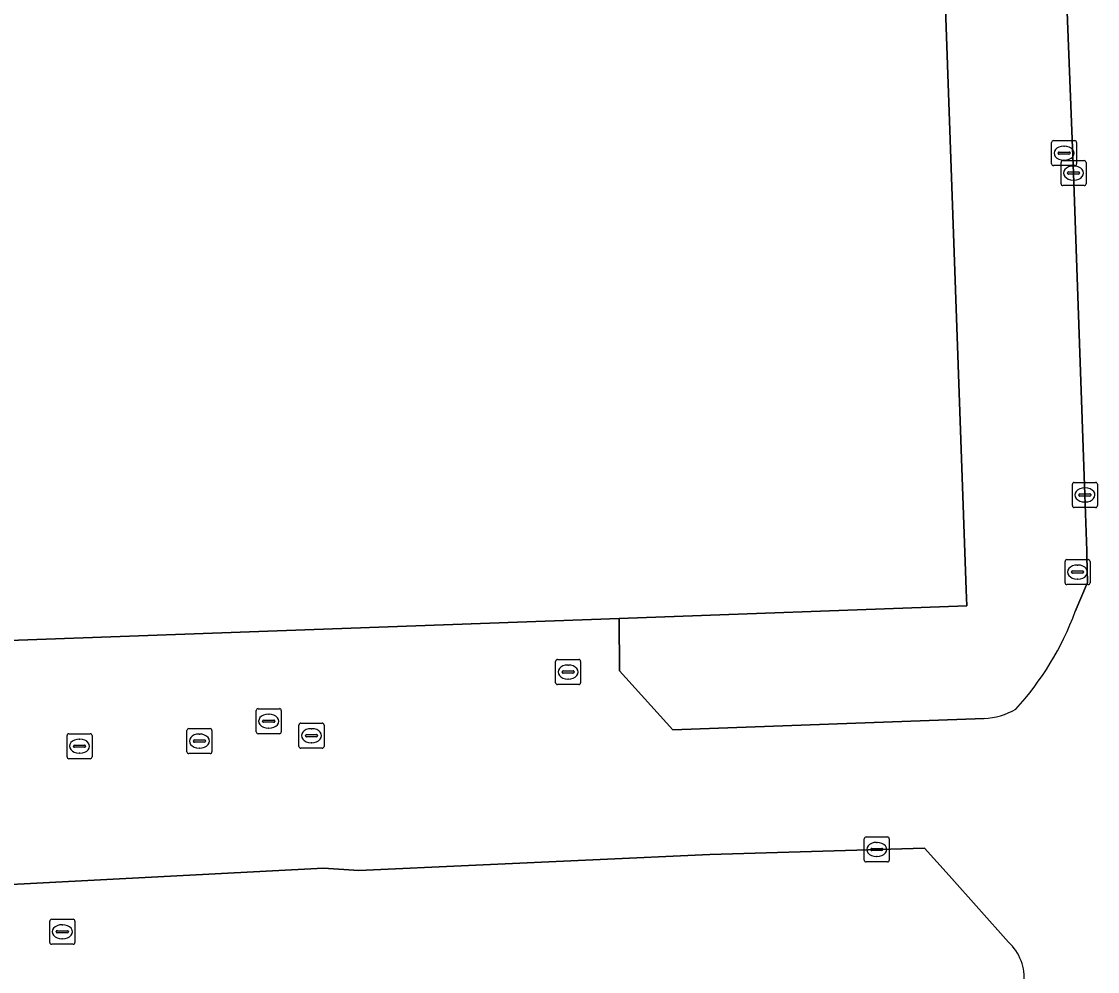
# Model space of a CAD drawing. Extents: x 160554 to 161248, y 385329 to 386506.
# Drawn here: x 160929.11 to 160972.07, y 386371.14 to 386409.08 of the extents above; entities that cross this region are included whole.
import ezdxf

# ---------------------------------------------------------------- set-up
doc = ezdxf.new("R2010")
doc.units = 0
for name, color, linetype in [('IMGEO_Erf', 7, 'Continuous'), ('IMGEO_Kolk', 7, 'Continuous'), ('IMGEO_Pand', 7, 'Continuous'), ('IMGEO_Rijbaan_lokaal_open', 7, 'Continuous'), ('IMGEO_Rioolput', 7, 'Continuous'), ('IMGEO_Voetpad_open', 7, 'Continuous')]:
    doc.layers.add(name, color=color, linetype=linetype)

msp = doc.modelspace()

# ---------------------------------------------------------------- linework, layer by layer
at = {"layer": 'IMGEO_Erf'}
msp.add_lwpolyline([(160968.514, 386372.312), (160966.151, 386374.964), (160965.169, 386376.067), (160956.593, 386375.803), (160942.576, 386375.174), (160941.165, 386375.266), (160925.643, 386374.446), (160922.852, 386374.298)], dxfattribs=at)
for centre, radius, start, end in [((160967.154, 386370.842), 2.002, 21.184, 47.218), ((160967.183, 386370.866), 1.967, 354.5756, 20.8508)]:
    msp.add_arc(centre, radius, start, end, dxfattribs=at)
at = {"layer": 'IMGEO_Kolk'}
for p, q in [((160970.236, 386403.397), (160970.236, 386404.249)), ((160970.311, 386404.323), (160971.163, 386404.323)), ((160970.724, 386404.103), (160970.749, 386404.103)), ((160971.237, 386404.249), (160971.237, 386403.397)), ((160970.495, 386403.817), (160970.495, 386403.829)), ((160970.933, 386403.78), (160970.535, 386403.78)), ((160970.538, 386403.866), (160970.936, 386403.866)), ((160970.979, 386403.829), (160970.979, 386403.817)), ((160971.163, 386403.323), (160970.311, 386403.323)), ((160970.614, 386402.601), (160970.614, 386403.453)), ((160970.689, 386403.527), (160971.541, 386403.527)), ((160970.747, 386403.543), (160970.722, 386403.543)), ((160971.102, 386403.307), (160971.127, 386403.307)), ((160971.615, 386403.453), (160971.615, 386402.601)), ((160970.873, 386403.021), (160970.873, 386403.033)), ((160971.311, 386402.984), (160970.913, 386402.984)), ((160970.916, 386403.07), (160971.314, 386403.07)), ((160971.357, 386403.033), (160971.357, 386403.021)), ((160971.541, 386402.527), (160970.689, 386402.527)), ((160971.125, 386402.747), (160971.1, 386402.747)), ((160971.069, 386389.743), (160971.069, 386390.595)), ((160971.144, 386390.669), (160971.996, 386390.669)), ((160971.557, 386390.449), (160971.582, 386390.449)), ((160972.07, 386390.595), (160972.07, 386389.743)), ((160971.328, 386390.163), (160971.328, 386390.175)), ((160971.766, 386390.126), (160971.368, 386390.126)), ((160971.371, 386390.212), (160971.769, 386390.212)), ((160971.812, 386390.175), (160971.812, 386390.163)), ((160971.996, 386389.669), (160971.144, 386389.669)), ((160971.58, 386389.889), (160971.555, 386389.889)), ((160970.774, 386386.664), (160970.774, 386387.516)), ((160970.849, 386387.59), (160971.701, 386387.59)), ((160971.262, 386387.37), (160971.287, 386387.37)), ((160971.775, 386387.516), (160971.775, 386386.664)), ((160971.033, 386387.084), (160971.033, 386387.096)), ((160971.471, 386387.047), (160971.073, 386387.047)), ((160971.076, 386387.133), (160971.474, 386387.133)), ((160971.517, 386387.096), (160971.517, 386387.084)), ((160971.701, 386386.59), (160970.849, 386386.59)), ((160971.285, 386386.81), (160971.26, 386386.81)), ((160950.434, 386382.671), (160950.434, 386383.523)), ((160950.509, 386383.597), (160951.361, 386383.597)), ((160951.435, 386383.523), (160951.435, 386382.671)), ((160950.693, 386383.091), (160950.693, 386383.103)), ((160951.131, 386383.054), (160950.733, 386383.054)), ((160950.736, 386383.14), (160951.134, 386383.14)), ((160950.922, 386383.377), (160950.947, 386383.377)), ((160951.177, 386383.103), (160951.177, 386383.091)), ((160950.945, 386382.817), (160950.92, 386382.817)), ((160951.361, 386382.597), (160950.509, 386382.597)), ((160940.189, 386380.128), (160940.189, 386380.98)), ((160940.264, 386381.054), (160941.116, 386381.054)), ((160941.19, 386380.98), (160941.19, 386380.128)), ((160930.929, 386379.708), (160930.929, 386380.56)), ((160931.004, 386380.634), (160931.856, 386380.634)), ((160931.93, 386380.56), (160931.93, 386379.708)), ((160935.714, 386379.913), (160935.714, 386380.765)), ((160935.789, 386380.839), (160936.641, 386380.839)), ((160936.202, 386380.619), (160936.227, 386380.619)), ((160936.715, 386380.765), (160936.715, 386379.913)), ((160940.448, 386380.548), (160940.448, 386380.56)), ((160940.886, 386380.511), (160940.488, 386380.511)), ((160940.491, 386380.597), (160940.889, 386380.597)), ((160940.677, 386380.834), (160940.702, 386380.834)), ((160940.932, 386380.56), (160940.932, 386380.548)), ((160931.188, 386380.128), (160931.188, 386380.14)), ((160931.626, 386380.091), (160931.228, 386380.091)), ((160931.231, 386380.177), (160931.629, 386380.177)), ((160931.417, 386380.414), (160931.442, 386380.414)), ((160931.672, 386380.14), (160931.672, 386380.128)), ((160935.973, 386380.333), (160935.973, 386380.345)), ((160936.411, 386380.296), (160936.013, 386380.296)), ((160936.016, 386380.382), (160936.414, 386380.382)), ((160936.225, 386380.059), (160936.2, 386380.059)), ((160936.457, 386380.345), (160936.457, 386380.333)), ((160941.116, 386380.054), (160940.264, 386380.054)), ((160940.7, 386380.274), (160940.675, 386380.274)), ((160931.856, 386379.634), (160931.004, 386379.634)), ((160931.44, 386379.854), (160931.415, 386379.854)), ((160936.641, 386379.839), (160935.789, 386379.839)), ((160962.757, 386375.585), (160962.757, 386376.437)), ((160962.832, 386376.511), (160963.684, 386376.511)), ((160963.245, 386376.291), (160963.27, 386376.291)), ((160963.758, 386376.437), (160963.758, 386375.585)), ((160963.016, 386376.005), (160963.016, 386376.017)), ((160963.454, 386375.968), (160963.056, 386375.968)), ((160963.059, 386376.054), (160963.457, 386376.054)), ((160963.5, 386376.017), (160963.5, 386376.005)), ((160963.684, 386375.511), (160962.832, 386375.511)), ((160963.268, 386375.731), (160963.243, 386375.731)), ((160930.318, 386373.222), (160931.17, 386373.222)), ((160930.243, 386372.296), (160930.243, 386373.148)), ((160930.502, 386372.716), (160930.502, 386372.728)), ((160930.545, 386372.765), (160930.943, 386372.765)), ((160930.731, 386373.002), (160930.756, 386373.002)), ((160930.986, 386372.728), (160930.986, 386372.716)), ((160931.244, 386373.148), (160931.244, 386372.296)), ((160930.94, 386372.679), (160930.542, 386372.679)), ((160930.754, 386372.442), (160930.729, 386372.442)), ((160931.17, 386372.222), (160930.318, 386372.222))]:
    msp.add_line(p, q, dxfattribs=at)
for points in [[(160970.236, 386403.397), (160970.236, 386404.249)], [(160970.311, 386404.323), (160971.163, 386404.323)], [(160971.237, 386404.249), (160971.237, 386403.397)], [(160971.163, 386403.323), (160970.311, 386403.323)], [(160970.614, 386402.601), (160970.614, 386403.453)], [(160970.689, 386403.527), (160971.541, 386403.527)], [(160971.615, 386403.453), (160971.615, 386402.601)], [(160971.541, 386402.527), (160970.689, 386402.527)], [(160971.069, 386389.743), (160971.069, 386390.595)], [(160971.144, 386390.669), (160971.996, 386390.669)], [(160972.07, 386390.595), (160972.07, 386389.743)], [(160971.996, 386389.669), (160971.144, 386389.669)], [(160970.774, 386386.664), (160970.774, 386387.516)], [(160970.849, 386387.59), (160971.701, 386387.59)], [(160971.775, 386387.516), (160971.775, 386386.664)], [(160971.701, 386386.59), (160970.849, 386386.59)], [(160950.434, 386382.671), (160950.434, 386383.523)], [(160950.509, 386383.597), (160951.361, 386383.597)], [(160951.435, 386383.523), (160951.435, 386382.671)], [(160951.361, 386382.597), (160950.509, 386382.597)], [(160940.189, 386380.128), (160940.189, 386380.98)], [(160940.264, 386381.054), (160941.116, 386381.054)], [(160941.19, 386380.98), (160941.19, 386380.128)], [(160930.929, 386379.708), (160930.929, 386380.56)], [(160931.004, 386380.634), (160931.856, 386380.634)], [(160931.93, 386380.56), (160931.93, 386379.708)], [(160935.714, 386379.913), (160935.714, 386380.765)], [(160935.789, 386380.839), (160936.641, 386380.839)], [(160936.715, 386380.765), (160936.715, 386379.913)], [(160941.116, 386380.054), (160940.264, 386380.054)], [(160931.856, 386379.634), (160931.004, 386379.634)], [(160936.641, 386379.839), (160935.789, 386379.839)], [(160962.757, 386375.585), (160962.757, 386376.437)], [(160962.832, 386376.511), (160963.684, 386376.511)], [(160963.758, 386376.437), (160963.758, 386375.585)], [(160963.684, 386375.511), (160962.832, 386375.511)], [(160930.318, 386373.222), (160931.17, 386373.222)], [(160930.243, 386372.296), (160930.243, 386373.148)], [(160931.244, 386373.148), (160931.244, 386372.296)], [(160931.17, 386372.222), (160930.318, 386372.222)]]:
    msp.add_lwpolyline(points, dxfattribs=at)
for centre, radius, start, end in [((160970.313, 386404.247), 0.0765, 91.552, 178.448), ((160970.313, 386404.247), 0.0765, 91.552, 178.448), ((160971.161, 386404.247), 0.0765, 1.552, 88.448), ((160971.161, 386404.247), 0.0765, 1.552, 88.448), ((160970.535, 386403.826), 0.0403, 85.8775, 175.7526), ((160970.532, 386403.816), 0.0366, 178.938, 274.7102), ((160970.936, 386403.823), 0.043, 264.8664, 352.4533), ((160970.94, 386403.828), 0.0386, 1.7309, 96.639), ((160970.313, 386403.399), 0.0765, 181.552, 268.448), ((160970.313, 386403.399), 0.0765, 181.552, 268.448), ((160970.691, 386403.451), 0.0765, 91.552, 178.448), ((160970.691, 386403.451), 0.0765, 91.552, 178.448), ((160971.161, 386403.399), 0.0765, 271.552, 358.448), ((160971.161, 386403.399), 0.0765, 271.552, 358.448), ((160971.539, 386403.451), 0.0765, 1.552, 88.448), ((160971.539, 386403.451), 0.0765, 1.552, 88.448), ((160970.913, 386403.03), 0.0403, 85.8775, 175.7526), ((160970.91, 386403.02), 0.0366, 178.938, 274.7102), ((160971.314, 386403.027), 0.043, 264.8664, 352.4533), ((160971.318, 386403.032), 0.0386, 1.7309, 96.639), ((160970.691, 386402.603), 0.0765, 181.552, 268.448), ((160970.691, 386402.603), 0.0765, 181.552, 268.448), ((160971.539, 386402.603), 0.0765, 271.552, 358.448), ((160971.539, 386402.603), 0.0765, 271.552, 358.448), ((160971.146, 386390.593), 0.0765, 91.552, 178.448), ((160971.146, 386390.593), 0.0765, 91.552, 178.448), ((160971.994, 386390.593), 0.0765, 1.552, 88.448), ((160971.994, 386390.593), 0.0765, 1.552, 88.448), ((160971.368, 386390.172), 0.0403, 85.8775, 175.7526), ((160971.365, 386390.162), 0.0366, 178.938, 274.7102), ((160971.769, 386390.169), 0.043, 264.8664, 352.4533), ((160971.773, 386390.174), 0.0386, 1.7309, 96.639), ((160971.146, 386389.745), 0.0765, 181.552, 268.448), ((160971.146, 386389.745), 0.0765, 181.552, 268.448), ((160971.994, 386389.745), 0.0765, 271.552, 358.448), ((160971.994, 386389.745), 0.0765, 271.552, 358.448), ((160970.851, 386387.514), 0.0765, 91.552, 178.448), ((160970.851, 386387.514), 0.0765, 91.552, 178.448), ((160971.699, 386387.514), 0.0765, 1.552, 88.448), ((160971.699, 386387.514), 0.0765, 1.552, 88.448), ((160971.073, 386387.093), 0.0403, 85.8775, 175.7526), ((160971.07, 386387.083), 0.0366, 178.938, 274.7102), ((160971.474, 386387.09), 0.043, 264.8664, 352.4533), ((160971.478, 386387.095), 0.0386, 1.7309, 96.639), ((160970.851, 386386.666), 0.0765, 181.552, 268.448), ((160970.851, 386386.666), 0.0765, 181.552, 268.448), ((160971.699, 386386.666), 0.0765, 271.552, 358.448), ((160971.699, 386386.666), 0.0765, 271.552, 358.448), ((160950.511, 386383.521), 0.0765, 91.552, 178.448), ((160950.511, 386383.521), 0.0765, 91.552, 178.448), ((160951.359, 386383.521), 0.0765, 1.552, 88.448), ((160951.359, 386383.521), 0.0765, 1.552, 88.448), ((160950.733, 386383.1), 0.0403, 85.8775, 175.7526), ((160950.73, 386383.09), 0.0366, 178.938, 274.7102), ((160951.134, 386383.097), 0.043, 264.8664, 352.4533), ((160951.138, 386383.102), 0.0386, 1.7309, 96.639), ((160950.511, 386382.673), 0.0765, 181.552, 268.448), ((160950.511, 386382.673), 0.0765, 181.552, 268.448), ((160951.359, 386382.673), 0.0765, 271.552, 358.448), ((160951.359, 386382.673), 0.0765, 271.552, 358.448), ((160940.266, 386380.978), 0.0765, 91.552, 178.448), ((160940.266, 386380.978), 0.0765, 91.552, 178.448), ((160941.114, 386380.978), 0.0765, 1.552, 88.448), ((160941.114, 386380.978), 0.0765, 1.552, 88.448), ((160931.006, 386380.558), 0.0765, 91.552, 178.448), ((160931.006, 386380.558), 0.0765, 91.552, 178.448), ((160931.854, 386380.558), 0.0765, 1.552, 88.448), ((160931.854, 386380.558), 0.0765, 1.552, 88.448), ((160935.791, 386380.763), 0.0765, 91.552, 178.448), ((160935.791, 386380.763), 0.0765, 91.552, 178.448), ((160936.639, 386380.763), 0.0765, 1.552, 88.448), ((160936.639, 386380.763), 0.0765, 1.552, 88.448), ((160940.488, 386380.557), 0.0403, 85.8775, 175.7526), ((160940.485, 386380.547), 0.0366, 178.938, 274.7102), ((160940.889, 386380.554), 0.043, 264.8664, 352.4533), ((160940.893, 386380.559), 0.0386, 1.7309, 96.639), ((160931.228, 386380.137), 0.0403, 85.8775, 175.7526), ((160931.225, 386380.127), 0.0366, 178.938, 274.7102), ((160931.629, 386380.134), 0.043, 264.8664, 352.4533), ((160931.633, 386380.139), 0.0386, 1.7309, 96.639), ((160936.013, 386380.342), 0.0403, 85.8775, 175.7526), ((160936.01, 386380.332), 0.0366, 178.938, 274.7102), ((160936.414, 386380.339), 0.043, 264.8664, 352.4533), ((160936.418, 386380.344), 0.0386, 1.7309, 96.639), ((160940.266, 386380.13), 0.0765, 181.552, 268.448), ((160940.266, 386380.13), 0.0765, 181.552, 268.448), ((160941.114, 386380.13), 0.0765, 271.552, 358.448), ((160941.114, 386380.13), 0.0765, 271.552, 358.448), ((160931.006, 386379.71), 0.0765, 181.552, 268.448), ((160931.006, 386379.71), 0.0765, 181.552, 268.448), ((160931.854, 386379.71), 0.0765, 271.552, 358.448), ((160931.854, 386379.71), 0.0765, 271.552, 358.448), ((160935.791, 386379.915), 0.0765, 181.552, 268.448), ((160935.791, 386379.915), 0.0765, 181.552, 268.448), ((160936.639, 386379.915), 0.0765, 271.552, 358.448), ((160936.639, 386379.915), 0.0765, 271.552, 358.448), ((160962.834, 386376.435), 0.0765, 91.552, 178.448), ((160962.834, 386376.435), 0.0765, 91.552, 178.448), ((160963.682, 386376.435), 0.0765, 1.552, 88.448), ((160963.682, 386376.435), 0.0765, 1.552, 88.448), ((160963.056, 386376.014), 0.0403, 85.8775, 175.7526), ((160963.053, 386376.004), 0.0366, 178.938, 274.7102), ((160963.457, 386376.011), 0.043, 264.8664, 352.4533), ((160963.461, 386376.016), 0.0386, 1.7309, 96.639), ((160962.834, 386375.587), 0.0765, 181.552, 268.448), ((160962.834, 386375.587), 0.0765, 181.552, 268.448), ((160963.682, 386375.587), 0.0765, 271.552, 358.448), ((160963.682, 386375.587), 0.0765, 271.552, 358.448), ((160930.32, 386373.146), 0.0765, 91.552, 178.448), ((160930.32, 386373.146), 0.0765, 91.552, 178.448), ((160931.168, 386373.146), 0.0765, 1.552, 88.448), ((160931.168, 386373.146), 0.0765, 1.552, 88.448), ((160930.542, 386372.725), 0.0403, 85.8775, 175.7526), ((160930.947, 386372.727), 0.0386, 1.7309, 96.639), ((160930.539, 386372.715), 0.0366, 178.938, 274.7102), ((160930.943, 386372.722), 0.043, 264.8664, 352.4533), ((160930.32, 386372.298), 0.0765, 181.552, 268.448), ((160930.32, 386372.298), 0.0765, 181.552, 268.448), ((160931.168, 386372.298), 0.0765, 271.552, 358.448), ((160931.168, 386372.298), 0.0765, 271.552, 358.448)]:
    msp.add_arc(centre, radius, start, end, dxfattribs=at)
for centre, major_axis, ratio, start_param, end_param in [((160970.723, 386403.823), (-0.387, 0.002), 0.722429, 4.712389, 7.853982), ((160970.748, 386403.823), (-0.39, 0.002), 0.717154, 1.570796, 4.712389), ((160971.101, 386403.027), (-0.387, 0.002), 0.722429, 4.712389, 7.853982), ((160971.126, 386403.027), (-0.39, 0.002), 0.717154, 1.570796, 4.712389), ((160971.556, 386390.169), (-0.387, 0.002), 0.722429, 4.712389, 7.853982), ((160971.581, 386390.169), (-0.39, 0.002), 0.717154, 1.570796, 4.712389), ((160971.261, 386387.09), (-0.387, 0.002), 0.722429, 4.712389, 7.853982), ((160971.286, 386387.09), (-0.39, 0.002), 0.717154, 1.570796, 4.712389), ((160950.921, 386383.097), (-0.387, 0.002), 0.722429, 4.712389, 7.853982), ((160950.946, 386383.097), (-0.39, 0.002), 0.717154, 1.570796, 4.712389), ((160936.201, 386380.339), (-0.387, 0.002), 0.722429, 4.712389, 7.853982), ((160936.226, 386380.339), (-0.39, 0.002), 0.717154, 1.570796, 4.712389), ((160940.676, 386380.554), (-0.387, 0.002), 0.722429, 4.712389, 7.853982), ((160940.701, 386380.554), (-0.39, 0.002), 0.717154, 1.570796, 4.712389), ((160931.416, 386380.134), (-0.387, 0.002), 0.722429, 4.712389, 7.853982), ((160931.441, 386380.134), (-0.39, 0.002), 0.717154, 1.570796, 4.712389), ((160963.244, 386376.011), (-0.387, 0.002), 0.722429, 4.712389, 7.853982), ((160963.269, 386376.011), (-0.39, 0.002), 0.717154, 1.570796, 4.712389), ((160930.73, 386372.722), (-0.387, 0.002), 0.722429, 4.712389, 7.853982), ((160930.755, 386372.722), (-0.39, 0.002), 0.717154, 1.570796, 4.712389)]:
    msp.add_ellipse(centre, major_axis=major_axis, ratio=ratio, start_param=start_param, end_param=end_param, dxfattribs=at)
at = {"layer": 'IMGEO_Pand'}
msp.add_lwpolyline([(160926.021, 386384.262), (160952.98, 386385.235), (160966.852, 386385.735), (160966.829, 386386.376), (160965.866, 386413.35), (160925.033, 386411.89)], dxfattribs=at)
at = {"layer": 'IMGEO_Rijbaan_lokaal_open'}
for points in [[(160970.733, 386412.844), (160971.115, 386403.027), (160971.57, 386390.169), (160971.64, 386387.938), (160971.648, 386387.73), (160971.672, 386386.674), (160971.185, 386385.511)], [(160967.547, 386381.239), (160955.119, 386380.79), (160952.988, 386383.151), (160952.98, 386385.235), (160926.021, 386384.262), (160925.999, 386384.881), (160925.265, 386384.854), (160922.489, 386384.753), (160920.248, 386384.671), (160920.268, 386384.092), (160886.732, 386382.894), (160886.92, 386378.069), (160919.876, 386379.425), (160920.094, 386373.533)], [(160922.852, 386374.298), (160925.643, 386374.446), (160941.165, 386375.266), (160942.576, 386375.174), (160956.593, 386375.803), (160965.169, 386376.067), (160966.151, 386374.964), (160968.514, 386372.312)]]:
    msp.add_lwpolyline(points, dxfattribs=at)
for centre, radius, start, end in [((160959.826, 386389.76), 12.128, 317.7697, 339.49), ((160967.379, 386384.136), 2.902, 273.3108, 299.4436), ((160967.154, 386370.842), 2.002, 21.184, 47.218), ((160967.183, 386370.866), 1.967, 354.5756, 20.8508)]:
    msp.add_arc(centre, radius, start, end, dxfattribs=at)
at = {"layer": 'IMGEO_Rioolput'}
for p, q in [((160938.481, 386380.707), (160938.481, 386381.559)), ((160938.556, 386381.633), (160939.408, 386381.633)), ((160938.969, 386381.413), (160938.994, 386381.413)), ((160939.482, 386381.559), (160939.482, 386380.707)), ((160938.74, 386381.127), (160938.74, 386381.139)), ((160939.178, 386381.09), (160938.78, 386381.09)), ((160938.783, 386381.176), (160939.181, 386381.176)), ((160939.224, 386381.139), (160939.224, 386381.127)), ((160939.408, 386380.633), (160938.556, 386380.633)), ((160938.992, 386380.853), (160938.967, 386380.853))]:
    msp.add_line(p, q, dxfattribs=at)
for points in [[(160938.481, 386380.707), (160938.481, 386381.559)], [(160938.556, 386381.633), (160939.408, 386381.633)], [(160939.482, 386381.559), (160939.482, 386380.707)], [(160939.408, 386380.633), (160938.556, 386380.633)]]:
    msp.add_lwpolyline(points, dxfattribs=at)
for centre, radius, start, end in [((160938.558, 386381.557), 0.0765, 91.552, 178.448), ((160938.558, 386381.557), 0.0765, 91.552, 178.448), ((160939.406, 386381.557), 0.0765, 1.552, 88.448), ((160939.406, 386381.557), 0.0765, 1.552, 88.448), ((160938.78, 386381.136), 0.0403, 85.8775, 175.7526), ((160938.777, 386381.126), 0.0366, 178.938, 274.7102), ((160939.181, 386381.133), 0.043, 264.8664, 352.4533), ((160939.185, 386381.138), 0.0386, 1.7309, 96.639), ((160938.558, 386380.709), 0.0765, 181.552, 268.448), ((160938.558, 386380.709), 0.0765, 181.552, 268.448), ((160939.406, 386380.709), 0.0765, 271.552, 358.448), ((160939.406, 386380.709), 0.0765, 271.552, 358.448)]:
    msp.add_arc(centre, radius, start, end, dxfattribs=at)
for centre, major_axis, ratio, start_param, end_param in [((160938.968, 386381.133), (-0.387, 0.002), 0.722429, 4.712389, 7.853982), ((160938.993, 386381.133), (-0.39, 0.002), 0.717154, 1.570796, 4.712389)]:
    msp.add_ellipse(centre, major_axis=major_axis, ratio=ratio, start_param=start_param, end_param=end_param, dxfattribs=at)
at = {"layer": 'IMGEO_Voetpad_open'}
for points in [[(160962.713, 386423.825), (160962.874, 386420.843), (160962.958, 386419.285), (160924.95, 386417.881), (160924.706, 386422.875), (160923.644, 386422.839), (160924.049, 386411.854), (160925.033, 386411.89), (160965.866, 386413.35), (160966.829, 386386.376), (160966.852, 386385.735), (160952.98, 386385.235), (160952.988, 386383.151), (160955.119, 386380.79), (160967.547, 386381.239)], [(160971.115, 386403.027), (160970.733, 386412.844)], [(160971.185, 386385.511), (160971.672, 386386.674), (160971.648, 386387.73), (160971.64, 386387.938), (160971.57, 386390.169), (160971.115, 386403.027)]]:
    msp.add_lwpolyline(points, dxfattribs=at)
for centre, radius, start, end in [((160959.826, 386389.76), 12.128, 317.7697, 339.49), ((160967.379, 386384.136), 2.902, 273.3108, 299.4436)]:
    msp.add_arc(centre, radius, start, end, dxfattribs=at)

doc.saveas('drawing.dxf')
